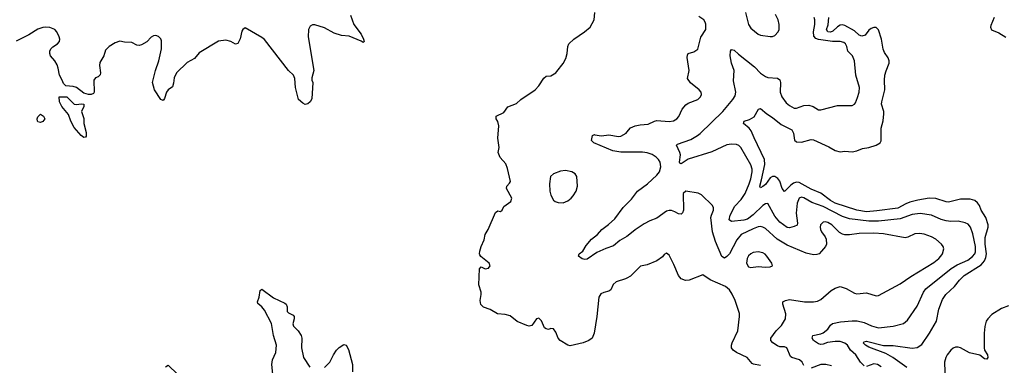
# Model space of a CAD drawing. Header units: inches. Extents: x 2057696 to 2160536, y 827480 to 1016834.
# Tile 264 of 422: x 2114959 to 2123134, y 935824 to 938691. Entities that reach past the tile are written whole.
import ezdxf

# ---------------------------------------------------------------- set-up
doc = ezdxf.new("R2010")
doc.units = ezdxf.units.IN
doc.header["$MEASUREMENT"] = 0
doc.layers.add('C1913', color=7, linetype='Continuous')
doc.layers.add('C1923', color=7, linetype='Continuous')

msp = doc.modelspace()

# ---------------------------------------------------------------- linework, layer by layer
at = {"layer": 'C1913', "color": 5}
for points, elevation in [([(2117705.7, 938730), (2117733, 938650), (2117793.4, 938570), (2117814, 938530), (2117818, 938510), (2117810, 938502), (2117794, 938514), (2117695.4, 938555.4), (2117630, 938560.4), (2117570, 938578.3), (2117490, 938622.4), (2117410, 938649.6), (2117390, 938649.4), (2117370, 938637.2), (2117357.1, 938610), (2117354, 938550), (2117399.5, 938270), (2117385.5, 938210), (2117385.5, 938190), (2117392.9, 938170), (2117385.5, 938034.5), (2117370.8, 938010), (2117350, 937994), (2117330, 937988.7), (2117310, 937999.3), (2117274.5, 938030), (2117247.3, 938130), (2117244.2, 938204.2), (2117231.8, 938230), (2117190, 938269.6), (2116990, 938526), (2116970, 938544.2), (2116830, 938624), (2116810, 938609), (2116803.9, 938596.1), (2116788.7, 938531.3), (2116770, 938494), (2116750, 938489.3), (2116710.9, 938510.9), (2116670, 938520.3), (2116610, 938514.2), (2116450, 938416.4), (2116410, 938369.7), (2116350, 938336.3), (2116261.1, 938250), (2116241.3, 938210), (2116236.5, 938163.5), (2116226.2, 938133.8), (2116190, 938109.2), (2116178, 938090), (2116162, 938038), (2116150, 938022), (2116130, 938028), (2116076.9, 938110), (2116062, 938170), (2116086.8, 938270), (2116115, 938350), (2116135.4, 938450), (2116136.6, 938516.6), (2116131.7, 938531.7), (2116112, 938552), (2116090, 938559.3), (2116070, 938558), (2116050, 938545.2), (2116013.7, 938506.3), (2115970, 938482), (2115950, 938476.2), (2115930, 938480.7), (2115890, 938502.9), (2115830, 938503.6), (2115790, 938514), (2115750, 938499.3), (2115702.8, 938470), (2115670, 938439), (2115655.8, 938390), (2115624.2, 938335.8), (2115620.2, 938310), (2115628.8, 938251.2), (2115627, 938233), (2115610, 938216.2), (2115587.7, 938210), (2115574, 938190), (2115577, 938090), (2115570, 938079.5), (2115551, 938070), (2115530, 938069.5), (2115490, 938081), (2115430, 938129.8), (2115403.2, 938136.8), (2115342.4, 938142.4), (2115322, 938162), (2115311.8, 938190), (2115288.7, 938230), (2115279.1, 938290), (2115270, 938317.2), (2115251.6, 938350), (2115215.1, 938390), (2115209.6, 938410), (2115209.6, 938430), (2115216, 938450), (2115233.3, 938466.7), (2115273.2, 938490), (2115289.5, 938510), (2115293.1, 938530), (2115287.3, 938550), (2115267.3, 938590), (2115250, 938610.5), (2115210, 938627.6), (2115170, 938629), (2115150, 938626.6), (2115110, 938611.8), (2115035.7, 938564.3), (2114928, 938512)], 480), ([(2120000, 936546), (2119990, 936540.5), (2119910, 936517), (2119887, 936493), (2119868.2, 936450), (2119850, 936439.1), (2119810, 936428.9), (2119783.8, 936416.2), (2119766, 936390), (2119751.5, 936228.5), (2119729, 936090), (2119711.4, 936050), (2119683.8, 936030), (2119636.3, 936010), (2119530, 935984.8), (2119509.4, 935990), (2119447.6, 936030), (2119429.7, 936050), (2119410, 936099), (2119390, 936126), (2119370, 936129.3), (2119350, 936121.2), (2119330, 936125.2), (2119315.5, 936135.5), (2119290, 936193.2), (2119270, 936215.1), (2119250, 936209), (2119210, 936154), (2119190, 936149), (2119170, 936153.2), (2119090, 936187), (2119030, 936235.1), (2118990, 936246), (2118926, 936250), (2118866.3, 936286.3), (2118810, 936306.6), (2118787.3, 936327.3), (2118782.8, 936362.8), (2118791.5, 936410), (2118789.7, 936429.7), (2118769.6, 936490.4), (2118776.4, 936623.6), (2118790, 936642), (2118824.9, 936624.9), (2118850, 936628.5), (2118865.2, 936650), (2118857.2, 936670), (2118787.8, 936727.8), (2118780.5, 936740.5), (2118777, 936750), (2118779.6, 936770), (2118791.1, 936810), (2118813.9, 936866.1), (2118822.3, 936910), (2118849, 936951), (2118910, 937091), (2118930, 937106), (2118950, 937098.8), (2118964, 937110), (2118979, 937141), (2119036.6, 937183.4), (2119045.2, 937210), (2119001.2, 937290), (2119004, 937310), (2119025.6, 937334.4), (2119032.7, 937350), (2119010, 937458), (2118995.1, 937495.1), (2118947.5, 937547.5), (2118932.3, 937590), (2118940.9, 937630), (2118929.7, 937709.7), (2118936, 937810), (2118927.6, 937847.6), (2118916, 937870), (2118914, 937890), (2118977.8, 937922.2), (2119011.5, 937968.5), (2119083.9, 937996.1), (2119120.9, 938030), (2119238, 938110), (2119270, 938143), (2119310, 938205.5), (2119330, 938223), (2119370, 938226), (2119409.2, 938250), (2119419.1, 938260.9), (2119470, 938326.8), (2119492, 938370), (2119505.1, 938410), (2119509.5, 938470), (2119519.3, 938490), (2119559.3, 938530), (2119649.7, 938590.3), (2119695.1, 938630), (2119729.6, 938690), (2119734.3, 938750)], 480), ([(2120000, 937592.1), (2119950, 937592.4), (2119883, 937603), (2119725.2, 937670), (2119705.2, 937690), (2119715.3, 937730), (2119730, 937738.8), (2119734.9, 937734.9), (2119788.6, 937728.6), (2119850, 937736), (2119930, 937722.8), (2119950, 937725.8), (2119993.1, 937750), (2120000, 937758)], 460), ([(2120000, 936893.8), (2119941.6, 936858.4), (2119890, 936815.4), (2119826.2, 936793.8), (2119750, 936760.5), (2119670, 936705.1), (2119650, 936700.7), (2119630, 936706.6), (2119599, 936730), (2119604, 936750), (2119633.2, 936770), (2119662.9, 936817.1), (2119705.6, 936870), (2119756.2, 936910), (2119791.5, 936950), (2119847.8, 936992.2), (2119899.8, 937040.2), (2119970, 937133.7), (2120000, 937163)], 460), ([(2117060.4, 935750), (2117051.1, 935830), (2117058, 935870), (2117085.4, 935930), (2117089.7, 935989.7), (2117067.3, 936070), (2117048.4, 936170), (2116990, 936280.9), (2116968.3, 936308.3), (2116935.5, 936335.5), (2116932.3, 936350), (2116948.2, 936390), (2116955.5, 936444.5), (2116970, 936456.3), (2117064.7, 936384.7), (2117159.9, 936339.9), (2117170.8, 936330), (2117178.8, 936310), (2117178.8, 936270), (2117190, 936258.8), (2117230, 936239.1), (2117237.1, 936230), (2117237.6, 936210), (2117226.9, 936166.9), (2117233, 936150), (2117270.3, 936110), (2117296.5, 936070), (2117300.3, 936050), (2117298, 935970), (2117314, 935890), (2117368.6, 935808.6)], 480), ([(2117490, 935806.4), (2117535.1, 935850), (2117563, 935910), (2117589.6, 935950), (2117610, 935970.4), (2117650, 935997.3), (2117670, 935991), (2117690, 935954.8), (2117723.1, 935830), (2117723.1, 935770)], 480), ([(2116170, 935811.3), (2116190, 935824.7), (2116270, 935750.4)], 480)]:
    msp.add_lwpolyline(points, dxfattribs=dict(at, elevation=elevation))
at = {"layer": 'C1913', "color": 5, "elevation": 480}
for points in [[(2115430, 937986.8), (2115470, 937994), (2115490.5, 937990.5), (2115490.5, 937970), (2115472.7, 937930), (2115490.2, 937870.2), (2115492.2, 937830), (2115510, 937754), (2115510, 937726), (2115503.6, 937716.4), (2115490, 937714), (2115470, 937729.4), (2115410, 937798), (2115382.9, 937850), (2115363.7, 937903.7), (2115308, 937970), (2115288, 938010), (2115286, 938050), (2115350, 938051.3), (2115410.7, 937990.7)], [(2115130, 937837), (2115110, 937842.7), (2115105.6, 937850), (2115104.7, 937870), (2115110, 937886), (2115130, 937906.8), (2115156, 937890), (2115166.8, 937870), (2115150, 937846)], [(2119490, 937439.7), (2119450, 937435.6), (2119390, 937411.8), (2119365.4, 937390), (2119356.5, 937330), (2119360.2, 937270), (2119370, 937236.3), (2119390, 937194.8), (2119403.8, 937183.8), (2119430, 937173.4), (2119470, 937173), (2119510, 937188.2), (2119538, 937210), (2119555.1, 937230), (2119579.5, 937270), (2119589.5, 937310), (2119584.7, 937390), (2119570, 937411.8), (2119544, 937430)]]:
    msp.add_lwpolyline(points, close=True, dxfattribs=at)
at = {"layer": 'C1923', "color": 5}
for points, elevation in [([(2120984.6, 938750), (2121010, 938651), (2121030, 938620.5), (2121091, 938570), (2121110, 938562.4), (2121190, 938550.6), (2121210, 938550.7), (2121230, 938560.7), (2121257.2, 938590), (2121265.2, 938610), (2121265.2, 938650), (2121257.2, 938690), (2121234, 938734)], 460), ([(2120000, 937758), (2120030, 937792.8), (2120070, 937811.9), (2120110, 937819.7), (2120175.7, 937824.3), (2120229.9, 937850.1), (2120250, 937855.1), (2120350, 937847), (2120386.6, 937853.4), (2120415.1, 937870), (2120431.6, 937888.4), (2120459.7, 937950), (2120490, 937984.9), (2120510, 937998.4), (2120590, 938028.4), (2120611.8, 938050), (2120619.6, 938070), (2120617, 938090), (2120600.9, 938110), (2120528.6, 938168.6), (2120504.6, 938204.6), (2120518.4, 938270), (2120502, 938378), (2120503.3, 938396.7), (2120509.6, 938410.4), (2120556.6, 938423.4), (2120590, 938446), (2120614.4, 938545.6), (2120655.8, 938610), (2120654.6, 938654.6), (2120651.2, 938670), (2120638.7, 938690), (2120596.6, 938716.6)], 460), ([(2121970, 935820.7), (2121940.5, 935850), (2121901.1, 935910), (2121856.8, 935950), (2121832.9, 935990), (2121810, 936007.7), (2121770, 936020.2), (2121730, 936022.2), (2121666.3, 936013.7), (2121630, 935998.2), (2121610, 935996.2), (2121590, 936002), (2121549.9, 936029.9), (2121538.8, 936050), (2121544, 936070), (2121610, 936085.2), (2121630, 936094.7), (2121670, 936124.9), (2121690, 936156.4), (2121708.1, 936171.9), (2121775.3, 936184.7), (2121870, 936194), (2121912.4, 936192.4), (2121970, 936180.2), (2122030.1, 936150.1), (2122090, 936136), (2122210.8, 936149.2), (2122297.2, 936170), (2122330, 936199.1), (2122410, 936313.7), (2122463.4, 936430), (2122482.5, 936457.5), (2122693.6, 936626.4), (2122743.5, 936656.5), (2122830, 936697.2), (2122870, 936726.1), (2122888.6, 936750), (2122894.2, 936765.8), (2122895.9, 936810), (2122874, 936914), (2122854.5, 936970), (2122833.9, 936993.9), (2122810, 937004.6), (2122750, 937019.8), (2122690, 937018.2), (2122650, 937022.3), (2122610, 937034.5), (2122530, 937069.3), (2122436.4, 937083.6), (2122370, 937073.7), (2122270, 937038.2), (2122090, 937018.4), (2122010, 937019.9), (2121850, 937038.6), (2121790, 937059.4), (2121630, 937141.3), (2121535.9, 937175.9), (2121470, 937213.3), (2121450, 937219.3), (2121429.5, 937210.5), (2121413.4, 937170), (2121406.1, 937086.1), (2121418.2, 937001.8), (2121413.1, 936986.9), (2121390, 936975.8), (2121350, 936965.7), (2121330, 936968.4), (2121270, 937012.8), (2121230, 937062), (2121170, 937167.6), (2121150, 937164.8), (2121130, 937150.7), (2121048.3, 937071.7), (2121002.3, 937037.7), (2120970, 937027.1), (2120870, 937018.3), (2120849.8, 937030), (2120858.6, 937070), (2120897, 937143), (2120950, 937199.7), (2120982.2, 937250), (2121016.7, 937330), (2121030, 937370.5), (2121041.6, 937430), (2121041, 937450), (2121030, 937486), (2120946.6, 937630), (2120930, 937648), (2120910, 937656.8), (2120870, 937658.8), (2120830, 937651.8), (2120704.6, 937595.4), (2120510, 937534.5), (2120450, 937495.4), (2120440.7, 937500.7), (2120437.3, 937510), (2120444.4, 937570), (2120441.2, 937590), (2120411.6, 937650), (2120420.8, 937659.2), (2120530, 937698.5), (2120587.4, 937730), (2120610, 937747.3), (2120798.2, 937930), (2120881.3, 938030), (2120900.4, 938059.6), (2120905.7, 938090), (2120884.4, 938184.4), (2120891.6, 938270), (2120868.7, 938330), (2120857.4, 938390), (2120860.7, 938430), (2120870, 938444), (2120890, 938439.3), (2120925.7, 938405.7), (2121059.1, 938299.1), (2121110, 938246.5), (2121150, 938218.7), (2121170, 938210.4), (2121250, 938204.9), (2121270, 938192.4), (2121276.1, 938170), (2121272.7, 938090), (2121286.4, 938050), (2121321.9, 938001.9), (2121350, 937979.1), (2121390, 937957.8), (2121410, 937956.1), (2121470, 937980.2), (2121510, 937982.3), (2121547.3, 937970), (2121590, 937943.1), (2121610, 937942), (2121750, 937978.9), (2121870, 937979.1), (2121889.6, 937990.4), (2121898, 938002), (2121915.2, 938044.8), (2121929.7, 938090), (2121931.1, 938128.9), (2121900.4, 938230), (2121889.8, 938349.8), (2121873, 938390), (2121836, 938430), (2121826, 938470), (2121815.4, 938490), (2121801, 938501), (2121770, 938510.9), (2121708.5, 938511.5), (2121590, 938526.1), (2121570, 938534), (2121553.2, 938553.2), (2121549.3, 938590), (2121559.6, 938650), (2121560.6, 938690), (2121555.9, 938710)], 440), ([(2122325.4, 935805.4), (2122209.9, 935889.9), (2122150, 935921.7), (2122010, 935973.5), (2121982.4, 935990), (2121961.1, 936010), (2121970, 936019.5), (2121990, 936023.2), (2122130, 935989.2), (2122210, 935989.5), (2122370, 935966.8), (2122410, 935972.4), (2122450, 935997.8), (2122513.7, 936090), (2122570.7, 936190), (2122589.8, 936290), (2122620.7, 936370), (2122647.3, 936410), (2122721.6, 936478.4), (2122761.5, 936530), (2122800.2, 936570), (2122942.5, 936657.5), (2122969.9, 936690.1), (2122980.8, 936719.2), (2122985.7, 936750), (2122976.1, 936830), (2122975.8, 936884.2), (2123000.3, 936970), (2122999, 936990), (2122979.8, 937050), (2122941.5, 937110), (2122927, 937150), (2122912.9, 937172.9), (2122890, 937190.8), (2122850, 937201.4), (2122770, 937201.1), (2122670, 937177.6), (2122650, 937179.8), (2122566.9, 937206.9), (2122510, 937209.8), (2122415.2, 937195.2), (2122350, 937178.4), (2122315.2, 937164.8), (2122250, 937128.8), (2122075.6, 937104.4), (2121990, 937098.5), (2121910, 937110.3), (2121730, 937168), (2121691.9, 937190), (2121610, 937250.9), (2121530, 937286.3), (2121430, 937340.4), (2121410, 937342.6), (2121384.5, 937335.5), (2121361.1, 937318.9), (2121310, 937265.1), (2121290.8, 937290.8), (2121270.4, 937350.4), (2121253.2, 937373.2), (2121230, 937389), (2121210, 937389.1), (2121190, 937378.7), (2121150, 937324.9), (2121130, 937306.1), (2121110, 937295.8), (2121103.7, 937310), (2121118.7, 937361.3), (2121144.4, 937490), (2121143.2, 937530), (2121057.2, 937710), (2121033.6, 937770), (2121016.9, 937790), (2120967.6, 937830), (2120975.1, 937850), (2121017, 937863), (2121056, 937884), (2121094, 937950), (2121110, 937955.8), (2121162.3, 937910), (2121210, 937880.9), (2121282.1, 937822.1), (2121370, 937778.6), (2121383.7, 937750), (2121392.5, 937692.5), (2121410, 937677.8), (2121450, 937674.6), (2121530, 937696.6), (2121550, 937694), (2121676.6, 937636.6), (2121730, 937606.9), (2121770, 937596), (2121810, 937599.3), (2121870, 937594.4), (2121910, 937602.9), (2121957.3, 937622.7), (2122010, 937631.8), (2122070, 937650.5), (2122102, 937670), (2122112.5, 937687.5), (2122111.6, 937790), (2122127, 937853), (2122133.9, 937910), (2122133.1, 937930), (2122115.5, 937990), (2122116.2, 938010), (2122143.4, 938110), (2122139.4, 938190), (2122142.9, 938230), (2122152.3, 938267.7), (2122178, 938330), (2122178.4, 938350), (2122170, 938373.6), (2122139.1, 938419.1), (2122127.1, 938447.1), (2122114.9, 938530), (2122090, 938607.3), (2122070, 938625.3), (2122050, 938625.7), (2122030, 938618.9), (2122010, 938604.6), (2121977.8, 938562.2), (2121950, 938554.3), (2121930, 938562.6), (2121890, 938598.9), (2121810, 938642.8), (2121790, 938648.7), (2121770, 938646.6), (2121747.7, 938632.3), (2121710, 938597), (2121690, 938588), (2121668.7, 938590), (2121657.4, 938610), (2121671.9, 938648.1), (2121677.1, 938710)], 420), ([(2123050.9, 938709.1), (2123023, 938643), (2123020.7, 938630), (2123028, 938608), (2123090, 938582.8), (2123146.2, 938546.2)], 420), ([(2120000, 937163), (2120039, 937201), (2120088.5, 937270), (2120171.3, 937330), (2120250, 937401.1), (2120270.8, 937430), (2120281.5, 937470), (2120276.4, 937510), (2120263.9, 937530), (2120243.9, 937550), (2120210, 937572.9), (2120170, 937585.8), (2120130, 937591.3), (2120000, 937592.1)], 460), ([(2121470, 935823.6), (2121456.4, 935850), (2121434.3, 935870), (2121368.9, 935888.9), (2121357.6, 935897.6), (2121329.7, 935969.7), (2121310, 935976.1), (2121270, 935977.3), (2121250, 935985.1), (2121212.7, 936010), (2121195.1, 936030), (2121195.1, 936050), (2121240.5, 936110), (2121285.3, 936154.7), (2121317.4, 936210), (2121319.7, 936250), (2121294, 936330), (2121296, 936350), (2121317.7, 936362.3), (2121350, 936368.7), (2121474, 936350), (2121550, 936349.2), (2121583.6, 936356.4), (2121610, 936368.9), (2121695.6, 936444.4), (2121730, 936464.2), (2121770, 936478), (2121822.2, 936462.2), (2121890, 936421.7), (2121910, 936416.5), (2121990, 936424.4), (2122070, 936399.3), (2122090, 936402.4), (2122270, 936498.6), (2122358.5, 936561.5), (2122550, 936675.5), (2122590, 936709.1), (2122607.4, 936730), (2122621, 936750), (2122631.3, 936790), (2122626, 936810), (2122612, 936830), (2122564.2, 936870), (2122530, 936890.8), (2122470, 936911), (2122430, 936917.7), (2122390, 936913.5), (2122333.4, 936886.6), (2122310, 936881.8), (2122130, 936914.3), (2122050, 936920.6), (2121930, 936918.2), (2121850, 936907.7), (2121810, 936907.6), (2121790, 936912.1), (2121765.2, 936925.2), (2121701.3, 936990), (2121670, 937008.3), (2121650, 937013.5), (2121630, 937011.1), (2121618.9, 937001.1), (2121608.9, 936990), (2121604.9, 936970), (2121607.7, 936950), (2121617, 936930), (2121647, 936890), (2121655.8, 936870), (2121656.4, 936830), (2121648.2, 936810), (2121617.1, 936770), (2121595.5, 936750), (2121578, 936742), (2121550, 936740.4), (2121490, 936754.8), (2121330, 936819.8), (2121248.7, 936870), (2121150, 936958.2), (2121130, 936970.8), (2121110, 936974.8), (2121090, 936972.5), (2121050, 936957.5), (2120950, 936907.9), (2120913.8, 936866.2), (2120851.3, 936750), (2120830, 936726.6), (2120810, 936713.6), (2120790, 936726.6), (2120736.1, 936850), (2120711.2, 936930), (2120698.5, 937050), (2120702.3, 937070), (2120720.3, 937110), (2120720.8, 937130), (2120710.6, 937150.6), (2120619.1, 937239.1), (2120591.5, 937251.5), (2120490, 937269.2), (2120468.4, 937250), (2120470.3, 937110.3), (2120462, 937090), (2120450, 937078), (2120430, 937079.6), (2120397.8, 937097.8), (2120370, 937107.1), (2120350, 937108.4), (2120330, 937103.1), (2120250, 937043.9), (2120190, 937022.4), (2120142.7, 936997.3), (2120070, 936948.7), (2120010, 936899.8), (2120000, 936893.8)], 460), ([(2121110, 935821.1), (2121052.8, 935832.8), (2121039.8, 935839.8), (2120999.5, 935890), (2120909.4, 935930), (2120882.9, 935950), (2120870, 935969.3), (2120868.3, 935990), (2120874, 936010), (2120921.1, 936110), (2120936.1, 936230), (2120934.2, 936254.2), (2120900.3, 936360.3), (2120874.9, 936414.9), (2120852.8, 936450), (2120818, 936478), (2120692.3, 936532.3), (2120630, 936574.5), (2120518, 936530), (2120487.7, 936527.7), (2120450, 936541.6), (2120428.3, 936568.3), (2120390, 936659), (2120350, 936738), (2120330, 936755.3), (2120310, 936744), (2120295.8, 936724.2), (2120250, 936689.4), (2120170, 936658.4), (2120112.8, 936647.2), (2120030, 936562.4), (2120000, 936546)], 480), ([(2123170, 936317.1), (2123110, 936295.8), (2123030, 936244.8), (2122996.2, 936210), (2122984.7, 936190), (2122973.2, 936146.8), (2122965.6, 936090), (2122965.9, 935970), (2122968.8, 935948.8), (2122994.8, 935910), (2122998.4, 935890), (2122990, 935874.7), (2122970, 935878.8), (2122930, 935907.5), (2122846.5, 935926.5), (2122770, 935967.6), (2122750, 935973.6), (2122730, 935973.2), (2122710, 935965.3), (2122690, 935949.8), (2122658.8, 935910), (2122647.9, 935890), (2122637.6, 935850), (2122643.5, 935690)], 420), ([(2121700.6, 935820.6), (2121651.8, 935831.8), (2121610, 935829.8), (2121530, 935800.4)], 460), ([(2122112, 935810), (2122082.4, 935830), (2122050, 935836.8), (2121990, 935813.5)], 440)]:
    msp.add_lwpolyline(points, dxfattribs=dict(at, elevation=elevation))
at = {"layer": 'C1923', "color": 5, "elevation": 480}
msp.add_lwpolyline([(2121090, 936766.6), (2121050, 936759.7), (2121030, 936749.7), (2121010, 936731.3), (2120999.6, 936710), (2120994.4, 936670), (2121010, 936640.7), (2121030, 936636.3), (2121090, 936643), (2121150, 936638.4), (2121190, 936640.5), (2121209, 936650), (2121205.2, 936670), (2121163.6, 936730), (2121147.3, 936747.3), (2121130, 936756.4)], close=True, dxfattribs=at)

doc.saveas('drawing.dxf')
